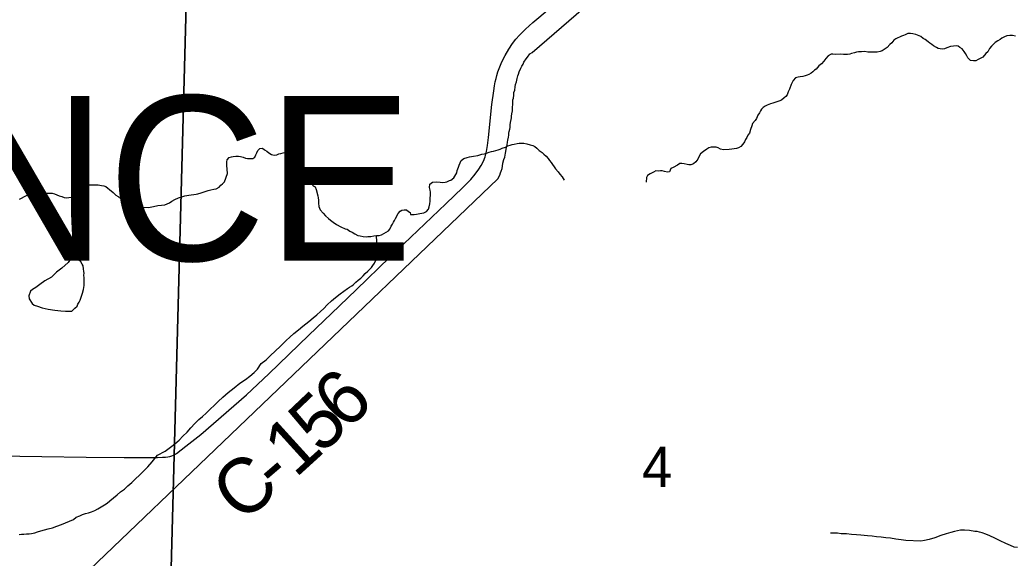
# Model space of a CAD drawing. Extents: x 2.4 to 73.1, y 4.5 to 25.6.
# Drawn here: x 34.44 to 34.955, y 21.271 to 21.55 of the extents above; entities that cross this region are included whole.
import ezdxf

# ---------------------------------------------------------------- set-up
doc = ezdxf.new("R2010")
doc.units = 0
for name, color, linetype in [('GM_X_County_Road', 7, 'Continuous'), ('GM_X_County_Road_Text', 7, 'Continuous'), ('GM_X_Minor_Lake', 7, 'Continuous'), ('GM_X_Minor_River', 7, 'Continuous'), ('GM_X_Section', 7, 'Continuous'), ('GM_X_Section_Text', 7, 'Continuous'), ('GM_X_Township_Road', 7, 'Continuous'), ('GM_X_Township_Text', 7, 'Continuous')]:
    doc.layers.add(name, color=color, linetype=linetype)

msp = doc.modelspace()

# ---------------------------------------------------------------- linework, layer by layer
at = {"layer": 'GM_X_County_Road'}
msp.add_lwpolyline([(34.52147, 21.32532), (34.52629, 21.32902), (34.53413, 21.33514), (34.55778, 21.35572), (34.56928, 21.36662), (34.59011, 21.38665), (34.60173, 21.39788), (34.61452, 21.41015), (34.63195, 21.42699), (34.66096, 21.45466), (34.6697, 21.46306), (34.67385, 21.46722), (34.67624, 21.47003), (34.6781, 21.4726), (34.67931, 21.47458), (34.68042, 21.47677), (34.68128, 21.47906), (34.6821, 21.4818), (34.68261, 21.48486), (34.68307, 21.48903), (34.68476, 21.50605), (34.68581, 21.51311), (34.68619, 21.51569), (34.68659, 21.5178), (34.68701, 21.51965), (34.68744, 21.5212), (34.68796, 21.52305), (34.6886, 21.52477), (34.68995, 21.52817), (34.69164, 21.53154), (34.69354, 21.53478), (34.69547, 21.53764), (34.69719, 21.53988), (34.69904, 21.54201), (34.70215, 21.54511), (34.70609, 21.54865), (34.71444, 21.55564)], dxfattribs=at)
at = {"layer": 'GM_X_Minor_Lake'}
for points in [[(34.46763, 21.42835), (34.46742, 21.4276), (34.46541, 21.42424), (34.46207, 21.42131), (34.45934, 21.41931), (34.45679, 21.41673), (34.4533, 21.41475), (34.45076, 21.41293), (34.44862, 21.41129), (34.44687, 21.41021), (34.44589, 21.40948), (34.44505, 21.40703), (34.44519, 21.40551), (34.44683, 21.40298), (34.44775, 21.40219), (34.44945, 21.40156), (34.4519, 21.40072), (34.45511, 21.40004), (34.45852, 21.39955), (34.46156, 21.39926), (34.46403, 21.39899)], [(34.46763, 21.42835), (34.46742, 21.4276), (34.46541, 21.42424), (34.46207, 21.42131), (34.45934, 21.41931), (34.45679, 21.41673), (34.4533, 21.41475), (34.45076, 21.41293), (34.44862, 21.41129), (34.44687, 21.41021), (34.44589, 21.40948), (34.44505, 21.40703), (34.44519, 21.40551), (34.44683, 21.40298), (34.44775, 21.40219), (34.44945, 21.40156), (34.4519, 21.40072), (34.45511, 21.40004), (34.45852, 21.39955), (34.46156, 21.39926), (34.46403, 21.39899), (34.46613, 21.39911), (34.46727, 21.39907), (34.46884, 21.40054), (34.47002, 21.40164), (34.47043, 21.40258), (34.47103, 21.4037), (34.47164, 21.40482), (34.47207, 21.40633), (34.4729, 21.40839), (34.47334, 21.41028), (34.4736, 21.41237), (34.47367, 21.41465), (34.47372, 21.41636), (34.47357, 21.41769), (34.47361, 21.41864), (34.47345, 21.4196), (34.4733, 21.42094), (34.47316, 21.42246), (34.47262, 21.42343), (34.47189, 21.4246), (34.46763, 21.42835)], [(34.46403, 21.39899), (34.46613, 21.39911), (34.46727, 21.39907), (34.46884, 21.40054), (34.47002, 21.40164), (34.47043, 21.40258), (34.47103, 21.4037), (34.47164, 21.40482), (34.47207, 21.40633), (34.4729, 21.40839), (34.47334, 21.41028), (34.4736, 21.41237), (34.47367, 21.41465), (34.47372, 21.41636), (34.47357, 21.41769), (34.47361, 21.41864), (34.47345, 21.4196), (34.4733, 21.42094), (34.47316, 21.42246), (34.47262, 21.42343), (34.47189, 21.4246), (34.46763, 21.42835)]]:
    msp.add_lwpolyline(points, dxfattribs=at)
at = {"layer": 'GM_X_Minor_River'}
for points in [[(34.70567, 21.5331), (35.64872, 22.34787)], [(34.93537, 21.52881), (34.93423, 21.52865), (34.93271, 21.52887), (34.93123, 21.53024), (34.93069, 21.5314), (34.93015, 21.53255), (34.92941, 21.53352), (34.92831, 21.53487), (34.92719, 21.53566), (34.92625, 21.53626), (34.92531, 21.53647), (34.92378, 21.53632), (34.92226, 21.53617), (34.92034, 21.53546), (34.91919, 21.53491), (34.91824, 21.53475), (34.91691, 21.53497), (34.91597, 21.53519), (34.91503, 21.53559), (34.91353, 21.53658), (34.9126, 21.53717), (34.91167, 21.53795), (34.91073, 21.53855), (34.90924, 21.53972), (34.90812, 21.54032), (34.90701, 21.5413), (34.90607, 21.5417), (34.90437, 21.54232), (34.90286, 21.54274), (34.90154, 21.54296), (34.90021, 21.5428), (34.89886, 21.54227), (34.8979, 21.54191), (34.89694, 21.54156), (34.89598, 21.54101), (34.89502, 21.54065), (34.89406, 21.54011), (34.8929, 21.53938), (34.89192, 21.53807), (34.89095, 21.53715), (34.88958, 21.53566), (34.88803, 21.53456), (34.88687, 21.53383), (34.88592, 21.53348), (34.88439, 21.53314), (34.88344, 21.53316), (34.88173, 21.5332), (34.88059, 21.53323), (34.87945, 21.53326), (34.87794, 21.53349), (34.87623, 21.53334), (34.87471, 21.53338), (34.87357, 21.53322), (34.87261, 21.53287), (34.87108, 21.53252), (34.87012, 21.53217), (34.86898, 21.53201), (34.86784, 21.53204), (34.86689, 21.53206), (34.86537, 21.5321), (34.86252, 21.53198), (34.86138, 21.5322), (34.86044, 21.53222), (34.85889, 21.53131), (34.85772, 21.53001), (34.85673, 21.52852), (34.85556, 21.52722), (34.8542, 21.52611), (34.85283, 21.52444), (34.85187, 21.5239), (34.85109, 21.52297), (34.85012, 21.52242), (34.84897, 21.52169), (34.84801, 21.52133), (34.84705, 21.52098), (34.8459, 21.52063), (34.84438, 21.52048), (34.84342, 21.52031), (34.84208, 21.51997), (34.84091, 21.51848), (34.84032, 21.51754), (34.83972, 21.51642), (34.8389, 21.51397), (34.83829, 21.51265), (34.83769, 21.51115), (34.83709, 21.51022), (34.83613, 21.50948), (34.83477, 21.50838), (34.83342, 21.50784), (34.83189, 21.50731), (34.83036, 21.50678), (34.82902, 21.50643), (34.8273, 21.50572), (34.82633, 21.50517), (34.82537, 21.50463), (34.8244, 21.5037), (34.82399, 21.50276), (34.8234, 21.50183), (34.82261, 21.50052), (34.8218, 21.49883), (34.82121, 21.49789)], [(34.95601, 21.54158), (34.9545, 21.54181), (34.95298, 21.54184), (34.95146, 21.54169), (34.9503, 21.54115), (34.94896, 21.54043), (34.94799, 21.53969), (34.94684, 21.53915), (34.94548, 21.53824), (34.94451, 21.53731), (34.94354, 21.53639), (34.94256, 21.53508), (34.94156, 21.5334), (34.94059, 21.53247), (34.93903, 21.53061), (34.93806, 21.53007), (34.93671, 21.52934), (34.93537, 21.52881)], [(34.68791, 21.46756), (34.68888, 21.46953), (34.68929, 21.47066), (34.68969, 21.4716), (34.69011, 21.47292), (34.69033, 21.47424), (34.69056, 21.47575), (34.69098, 21.47764), (34.69158, 21.47877), (34.69182, 21.48085), (34.69204, 21.4818), (34.69226, 21.48293), (34.69247, 21.48387), (34.69269, 21.4852), (34.69291, 21.48652), (34.69313, 21.48765), (34.69336, 21.48917), (34.69358, 21.4903), (34.6936, 21.49125), (34.69382, 21.49219), (34.69403, 21.49333), (34.69425, 21.49427), (34.69428, 21.4956), (34.6945, 21.49674), (34.69473, 21.49825), (34.69494, 21.49919), (34.69496, 21.50014), (34.69518, 21.50128), (34.69541, 21.50279), (34.69544, 21.50393), (34.69546, 21.50488), (34.69568, 21.50601), (34.69571, 21.50734), (34.69574, 21.50848), (34.69596, 21.50942), (34.69618, 21.51094), (34.69622, 21.51226), (34.69663, 21.51358), (34.69686, 21.51529), (34.69708, 21.51642), (34.6975, 21.51793), (34.69792, 21.51963), (34.69833, 21.52095), (34.69855, 21.52189), (34.69896, 21.52302), (34.69976, 21.5249), (34.70036, 21.52602), (34.70095, 21.52696), (34.70136, 21.52809), (34.70254, 21.52977), (34.70333, 21.5307), (34.70451, 21.53238), (34.70567, 21.5331)], [(34.82121, 21.49789), (34.81984, 21.49622), (34.81943, 21.49509), (34.81881, 21.49321), (34.8182, 21.49132), (34.81741, 21.4902), (34.81681, 21.48908), (34.81621, 21.48796), (34.81562, 21.48683), (34.81482, 21.48552), (34.81366, 21.48441), (34.8125, 21.48368), (34.81154, 21.48333), (34.81021, 21.48317), (34.80906, 21.48301), (34.80773, 21.48285), (34.80468, 21.48255), (34.80317, 21.48297), (34.80205, 21.48357), (34.80092, 21.48397), (34.79959, 21.48401), (34.79845, 21.48404), (34.79711, 21.48369), (34.79615, 21.48296), (34.79441, 21.48167), (34.79286, 21.48057), (34.79206, 21.47907), (34.79146, 21.47776), (34.79048, 21.47645), (34.78931, 21.47534), (34.78778, 21.47481), (34.78683, 21.47484), (34.78588, 21.47505), (34.78437, 21.47528), (34.78324, 21.4755), (34.7821, 21.47553), (34.78093, 21.47461), (34.77863, 21.47352), (34.77747, 21.47298), (34.77686, 21.47129), (34.77572, 21.47113), (34.77421, 21.47136), (34.77308, 21.47177), (34.77213, 21.47179), (34.77098, 21.47163), (34.76965, 21.47166), (34.7685, 21.47112), (34.76677, 21.47022), (34.76542, 21.4693), (34.76482, 21.46837), (34.76474, 21.46592)], [(34.66512, 21.46803), (34.66669, 21.47066), (34.66691, 21.47199), (34.66752, 21.47368), (34.66793, 21.47462), (34.66834, 21.47594), (34.66894, 21.47706), (34.67029, 21.47817), (34.67202, 21.47869), (34.67317, 21.47904), (34.67431, 21.47921), (34.67526, 21.47937), (34.67755, 21.47969), (34.67851, 21.48005), (34.67966, 21.4804), (34.68099, 21.48056), (34.68195, 21.48091), (34.68348, 21.48144), (34.68463, 21.48179), (34.68558, 21.48196), (34.68692, 21.4823), (34.68807, 21.48266), (34.68903, 21.48301), (34.69018, 21.48355), (34.6919, 21.48408), (34.69306, 21.48462), (34.69421, 21.48497), (34.69535, 21.48532), (34.69631, 21.48549), (34.69784, 21.48583), (34.69898, 21.48599), (34.70031, 21.48614), (34.70145, 21.48611), (34.70296, 21.4857), (34.70466, 21.48527), (34.70598, 21.48486), (34.7071, 21.48426), (34.70803, 21.48348), (34.70933, 21.48231), (34.71083, 21.48132), (34.71175, 21.48035), (34.71287, 21.47937), (34.71398, 21.4782), (34.71471, 21.47704), (34.71545, 21.47607), (34.71783, 21.47279), (34.71912, 21.47123), (34.72004, 21.47007), (34.72115, 21.46871), (34.72222, 21.46691)], [(34.54787, 21.47038), (34.54751, 21.47463), (34.54753, 21.4752), (34.54755, 21.47634), (34.54777, 21.47748), (34.54875, 21.47859), (34.5499, 21.47894), (34.55085, 21.47911), (34.55219, 21.47926), (34.55352, 21.47942), (34.55465, 21.4792), (34.55597, 21.47879), (34.55729, 21.47837), (34.55824, 21.47816), (34.55975, 21.47812), (34.56108, 21.47809), (34.56205, 21.47882), (34.56265, 21.47995), (34.56306, 21.48108), (34.56366, 21.4822), (34.56463, 21.48331), (34.56597, 21.48347), (34.56709, 21.48268), (34.56821, 21.4819), (34.56933, 21.48111), (34.57063, 21.48012), (34.57214, 21.4799), (34.57348, 21.48005), (34.57444, 21.4806), (34.57558, 21.48076), (34.57673, 21.48111), (34.57788, 21.48127), (34.57902, 21.48162), (34.57997, 21.4816), (34.58128, 21.4808), (34.58163, 21.47966), (34.58161, 21.47852), (34.5812, 21.47758), (34.58077, 21.4755), (34.58056, 21.47456), (34.58071, 21.47322), (34.58164, 21.47225), (34.58277, 21.47184), (34.58408, 21.47124), (34.58502, 21.47064), (34.58615, 21.47024), (34.58917, 21.46968)], [(34.47907, 21.4645), (34.48097, 21.46444), (34.48268, 21.46419), (34.48381, 21.46396), (34.48494, 21.46354), (34.48587, 21.46275), (34.4868, 21.46215), (34.48865, 21.46057), (34.49013, 21.45919), (34.49125, 21.45839), (34.49292, 21.457), (34.49385, 21.45621), (34.49496, 21.45541), (34.49684, 21.45459), (34.49892, 21.45395), (34.50099, 21.45331), (34.50288, 21.45287), (34.50707, 21.45273), (34.50956, 21.45322), (34.51186, 21.45371), (34.51377, 21.45403), (34.51549, 21.45416), (34.51665, 21.45469), (34.51781, 21.45523), (34.51916, 21.45594), (34.52072, 21.45684), (34.52246, 21.45774), (34.52419, 21.45825), (34.52573, 21.45877), (34.52783, 21.45908), (34.52917, 21.45923), (34.53052, 21.45956), (34.53166, 21.45972), (34.53262, 21.45987), (34.53435, 21.46039), (34.53531, 21.46074), (34.53685, 21.46126), (34.53782, 21.4616), (34.53935, 21.46193), (34.54089, 21.46226), (34.54203, 21.46242), (34.54358, 21.46332), (34.54438, 21.46424), (34.54535, 21.46497), (34.54634, 21.46608), (34.54787, 21.47038)], [(34.58917, 21.46968), (34.59235, 21.46399), (34.59329, 21.46338), (34.59382, 21.46204), (34.59466, 21.45877), (34.59482, 21.45782), (34.59497, 21.45648), (34.59511, 21.45495), (34.59525, 21.45324), (34.59596, 21.4515), (34.59742, 21.44974), (34.59871, 21.44837), (34.60019, 21.44699), (34.60131, 21.44619), (34.60261, 21.44519), (34.60428, 21.444), (34.60653, 21.44278), (34.60878, 21.44176), (34.60992, 21.44153), (34.61122, 21.44053), (34.61253, 21.43992), (34.61384, 21.43912), (34.61534, 21.43831), (34.61666, 21.43807), (34.61817, 21.43764), (34.61969, 21.43759), (34.62065, 21.43775), (34.62217, 21.4377), (34.62371, 21.43803), (34.62505, 21.43817), (34.62638, 21.43832), (34.62773, 21.43866), (34.62889, 21.43919), (34.63005, 21.43991), (34.63122, 21.44063), (34.63201, 21.44156), (34.63263, 21.44306), (34.63342, 21.44418), (34.63384, 21.44511), (34.63444, 21.44604), (34.63485, 21.44698), (34.63626, 21.4496), (34.63726, 21.4509), (34.63823, 21.45144), (34.63937, 21.45159), (34.64052, 21.45155), (34.64163, 21.45075), (34.64257, 21.45015), (34.64273, 21.44919), (34.64463, 21.44913), (34.64578, 21.44928), (34.6475, 21.44961), (34.64846, 21.44977), (34.6496, 21.44992), (34.65096, 21.45063), (34.65195, 21.45193), (34.65237, 21.45306), (34.65261, 21.45457), (34.65285, 21.45609), (34.6529, 21.45761), (34.65295, 21.45913), (34.65299, 21.46065), (34.65284, 21.4618), (34.6525, 21.46314), (34.65275, 21.46484), (34.65411, 21.46594), (34.65621, 21.46606), (34.65811, 21.46581), (34.65925, 21.46577), (34.66059, 21.46592), (34.66155, 21.46607), (34.6629, 21.46679), (34.66348, 21.46696), (34.66512, 21.46803)], [(33.49925, 20.08505), (33.5087, 20.33825), (34.68791, 21.46756)], [(34.44017, 21.45704), (34.44385, 21.45901), (34.44501, 21.45954), (34.44598, 21.45989), (34.44752, 21.46041), (34.44848, 21.46057), (34.44961, 21.46034), (34.45227, 21.46025), (34.45475, 21.46017), (34.45703, 21.46009), (34.45835, 21.45986), (34.45948, 21.45925), (34.4608, 21.45883), (34.46212, 21.4584), (34.46325, 21.45799), (34.46457, 21.45775), (34.46572, 21.4579), (34.46706, 21.45805), (34.4686, 21.45857), (34.46956, 21.45892), (34.47073, 21.45964), (34.47231, 21.46149), (34.4735, 21.46297), (34.47429, 21.4639), (34.4764, 21.4644), (34.47907, 21.4645)], [(34.48561, 21.29954), (34.48698, 21.30082), (34.48893, 21.30228), (34.4907, 21.30394), (34.49246, 21.3054), (34.4946, 21.30685), (34.49637, 21.3085), (34.49833, 21.31034), (34.50029, 21.31218), (34.50226, 21.31402), (34.50442, 21.31623), (34.50659, 21.31844), (34.50895, 21.32102), (34.51173, 21.32436), (34.5156, 21.32651), (34.51833, 21.32851), (34.52068, 21.33034), (34.52283, 21.33217), (34.5248, 21.3342), (34.52696, 21.33641), (34.52894, 21.33863), (34.53091, 21.34084), (34.53307, 21.34286), (34.53503, 21.34451), (34.5368, 21.34616), (34.53915, 21.34837), (34.54093, 21.35021), (34.54308, 21.35224), (34.54544, 21.35444), (34.54818, 21.35682), (34.55131, 21.35938), (34.55424, 21.36176), (34.55716, 21.36356), (34.5595, 21.36539), (34.56165, 21.36722), (34.56343, 21.36906), (34.56542, 21.37185), (34.56796, 21.37386), (34.56993, 21.37589), (34.57542, 21.38084), (34.5768, 21.38232), (34.57837, 21.38379), (34.58014, 21.38563), (34.58229, 21.38746), (34.58464, 21.38929), (34.58699, 21.3913), (34.59011, 21.39367), (34.59226, 21.3955), (34.59422, 21.39715), (34.59599, 21.39881), (34.59775, 21.40046), (34.59953, 21.4023), (34.60168, 21.40432), (34.60384, 21.40615), (34.60618, 21.40798), (34.60813, 21.40944), (34.61008, 21.4107), (34.61105, 21.41143), (34.61222, 21.41216), (34.61319, 21.41288), (34.61437, 21.41399), (34.61555, 21.41509), (34.61692, 21.41618), (34.61809, 21.41729), (34.61928, 21.41858), (34.62065, 21.41968), (34.62163, 21.42079), (34.62242, 21.42171), (34.62322, 21.42264), (34.62402, 21.42394), (34.62484, 21.42582), (34.62506, 21.42676), (34.62529, 21.42789), (34.62552, 21.42922), (34.62556, 21.43055), (34.62581, 21.43225), (34.62566, 21.43359), (34.62532, 21.43493), (34.62505, 21.43817)], [(34.43996, 21.28336), (34.4413, 21.2835), (34.44244, 21.28347), (34.44378, 21.28361), (34.44512, 21.28376), (34.44645, 21.2839), (34.44818, 21.28423), (34.44953, 21.28475), (34.45126, 21.28527), (34.45318, 21.28577), (34.4551, 21.28628), (34.45721, 21.28678), (34.45952, 21.28766), (34.46202, 21.28853), (34.4682, 21.29118), (34.46957, 21.29227), (34.4715, 21.29297), (34.47285, 21.29368), (34.47439, 21.2942), (34.47593, 21.29453), (34.47747, 21.29505), (34.4792, 21.29576), (34.48076, 21.29666), (34.4825, 21.29774), (34.48425, 21.29863), (34.48561, 21.29954)], [(34.95694, 21.27654), (34.95523, 21.27679), (34.95335, 21.27761), (34.95091, 21.27865), (34.9481, 21.28007), (34.94529, 21.2815), (34.94266, 21.28272), (34.94059, 21.28355), (34.93871, 21.28419), (34.93739, 21.28461), (34.93606, 21.28484), (34.93492, 21.28488), (34.93208, 21.28536), (34.92961, 21.28563), (34.92751, 21.28551), (34.92598, 21.28518), (34.92445, 21.28485), (34.92253, 21.28434), (34.92003, 21.28366), (34.91734, 21.2828), (34.91425, 21.28157), (34.91118, 21.28072), (34.90887, 21.28023), (34.90696, 21.27991), (34.89916, 21.28017), (34.8967, 21.28063), (34.89404, 21.28091), (34.8912, 21.28138), (34.88874, 21.28165), (34.88646, 21.28192), (34.88399, 21.28219), (34.88172, 21.28245), (34.87925, 21.28273), (34.87583, 21.28303), (34.87355, 21.2831), (34.87108, 21.28338), (34.86842, 21.28365), (34.86576, 21.28374), (34.86387, 21.28399), (34.86253, 21.28404), (34.86158, 21.28407), (34.86044, 21.28411), (34.86025, 21.28411)]]:
    msp.add_lwpolyline(points, dxfattribs=at)
at = {"layer": 'GM_X_Section'}
for points in [[(34.02714, 21.6008), (34.5213, 21.59057), (34.52736, 21.59044), (34.5135, 21.07124), (34.01857, 21.08095)], [(34.52736, 21.59044), (35.02644, 21.58009), (35.01295, 21.06066), (34.5135, 21.07124)]]:
    msp.add_lwpolyline(points, close=True, dxfattribs=at)
at = {"layer": 'GM_X_Township_Road'}
msp.add_lwpolyline([(34.41727, 21.32432), (34.45176, 21.32382), (34.47475, 21.32341), (34.49433, 21.32319), (34.50645, 21.32321), (34.51174, 21.32325), (34.51429, 21.32334), (34.51583, 21.32346), (34.51707, 21.32359), (34.51813, 21.32379), (34.51904, 21.32408), (34.51994, 21.32441), (34.52077, 21.3249), (34.52147, 21.32532)], dxfattribs=at)

# ---------------------------------------------------------------- texts
at = {"layer": 'GM_X_County_Road_Text'}
for s, rotation, p in [('6', 43.8052, (34.60932, 21.33658)), ('5', 43.4837, (34.59649, 21.32441)), ('1', 42.2546, (34.58305, 21.31219)), ('C', 39.3401, (34.55497, 21.28876)), ('-', 40.7334, (34.57359, 21.30403))]:
    msp.add_text(s, height=0.02841, rotation=rotation, dxfattribs=at).set_placement(p)
at = {"layer": 'GM_X_Section_Text'}
msp.add_text('4', height=0.02093, rotation=0, dxfattribs=at).set_placement((34.76257, 21.30798))
at = {"layer": 'GM_X_Township_Text'}
msp.add_text('DEFIANCE', height=0.085227, rotation=0, dxfattribs=at).set_placement((34.06773, 21.42528))

doc.saveas('drawing.dxf')
